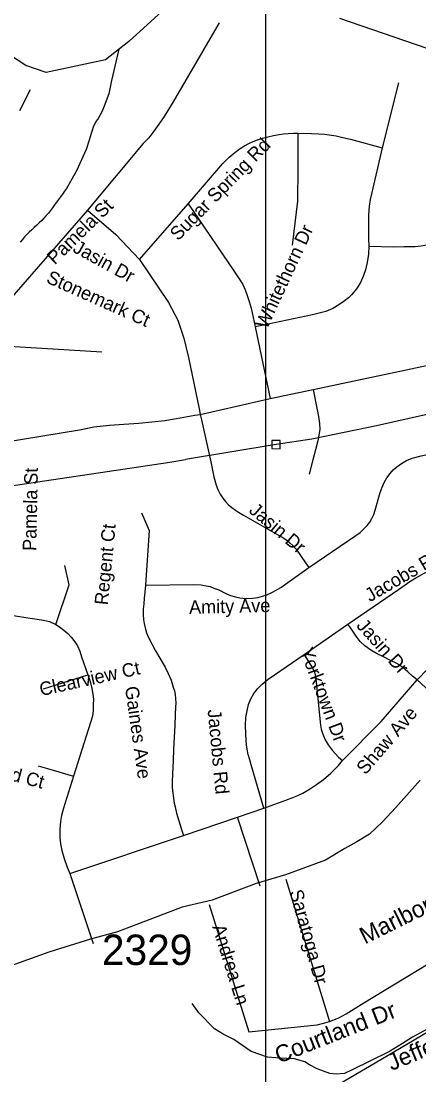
# Model space of a CAD drawing. Extents: x 1268485 to 1426702, y 514839 to 616766.
# Drawn here: x 1366843 to 1368777, y 550015 to 555136 of the extents above; entities that cross this region are included whole.
import ezdxf

# ---------------------------------------------------------------- set-up
doc = ezdxf.new("R2010")
doc.units = 0
for name, color, linetype in [('Old_Level_10', 7, 'Continuous'), ('Old_Level_32', 7, 'Continuous'), ('Old_Level_35', 7, 'Continuous'), ('Old_Level_56', 7, 'Continuous'), ('Old_Level_59', 7, 'Continuous'), ('Old_Level_62', 7, 'Continuous'), ('Old_Level_63', 7, 'Continuous'), ('Old_Level_8', 7, 'Continuous')]:
    doc.layers.add(name, color=color, linetype=linetype)

msp = doc.modelspace()

# ---------------------------------------------------------------- linework, layer by layer
at = {"layer": 'Old_Level_32'}
msp.add_lwpolyline([(1368783.27, 551447.732), (1368663.519, 551314.607), (1368599.652, 551245.382), (1368535.785, 551184.144), (1368474.578, 551146.869), (1368416.033, 551114.919), (1368322.893, 551059.006), (1368128.63, 550987.119), (1367984.928, 550944.518), (1367772.037, 550864.643), (1367625.731, 550829.734), (1367311.768, 550709.55), (1367180.722, 550674.04), (1366978.694, 550611.216), (1366601.938, 550477.375)], dxfattribs=at)
at = {"layer": 'Old_Level_35'}
for p, q in [((1368677.648, 554835.003), (1368597.472, 554520.248)), ((1366887.748, 554801.015), (1366835.665, 554699.771)), ((1367418.833, 553976.398), (1367655.771, 554247.272)), ((1367981.496, 553649.187), (1368053.264, 553302.136)), ((1368053.264, 553302.136), (1368263.34, 553345.863)), ((1367713.8, 553224.524), (1368053.264, 553302.136)), ((1368218.331, 552057.675), (1368430.97, 552204.748)), ((1366952.237, 551890.25), (1367167.747, 551958.327)), ((1368593.782, 551732.206), (1368767.666, 551934.49)), ((1369033.413, 551687.299), (1368767.666, 551934.49)), ((1368405.339, 551542.328), (1368593.782, 551732.206)), ((1366926.503, 551516.183), (1366971.409, 551503.522)), ((1366971.409, 551503.522), (1367097.414, 551466.356)), ((1367894.964, 551267.609), (1368022.609, 551311.644)), ((1367632.292, 551178.514), (1367894.964, 551267.609)), ((1368005.795, 550931.734), (1367894.964, 551267.609)), ((1367079.779, 550993.762), (1367632.292, 551178.514)), ((1367079.779, 550993.762), (1367194.404, 550653.324)), ((1368129.646, 550966.234), (1368341.773, 550274.952)), ((1367756.656, 550842.895), (1367949.713, 550224.202))]:
    msp.add_line(p, q, dxfattribs=at)
for points in [[(1367806.279, 555126.69), (1367581.644, 554743.806), (1367538.583, 554671.679), (1367513.26, 554635.026), (1367488.653, 554600.167), (1367464.662, 554567.871), (1367437.39, 554540.086), (1367166.004, 554216.514)], [(1367655.771, 554247.272), (1367823.503, 554442.994), (1367853.954, 554473.804), (1367882.456, 554497.18), (1367907.882, 554515.993), (1367928.798, 554529.168), (1367949.508, 554540.394), (1367970.423, 554551.006), (1367991.749, 554558.644), (1368016.15, 554567.308), (1368041.986, 554573.869), (1368069.873, 554580.021), (1368097.35, 554584.583), (1368118.778, 554587.146), (1368141.539, 554588.633), (1368164.915, 554591.196), (1368187.778, 554591.196)], [(1368187.778, 554591.196), (1368187.676, 554422.079), (1368187.163, 554260.19), (1368161.019, 554046.629)], [(1368187.778, 554591.196), (1368254.83, 554589.607), (1368289.894, 554588.12), (1368319.422, 554586.582), (1368340.132, 554583.558), (1368373.761, 554577.458), (1368407.287, 554569.819), (1368443.786, 554561.207), (1368597.472, 554520.248)], [(1368597.472, 554520.248), (1368547.235, 554303.2), (1368539.648, 554269.008), (1368535.034, 554235.738), (1368531.138, 554193.959), (1368532.163, 554078.976), (1368533.291, 554041.707)], [(1367166.004, 554216.514), (1366819.158, 553818.918), (1366769.741, 553759.146), (1366742.469, 553723.056), (1366725.962, 553695.169), (1366712.736, 553664.206), (1366703.201, 553636.371), (1366695.614, 553606.023), (1366690.591, 553583.826), (1366689.258, 553563.731)], [(1367166.004, 554216.514), (1367304.414, 554098.353), (1367418.833, 553976.398)], [(1367655.771, 554247.272), (1367680.89, 554210.67), (1367876.509, 553921.547), (1367906.549, 553877.768), (1367920.288, 553856.289), (1367932.283, 553829.735), (1367942.536, 553801.438), (1367951.968, 553773.141), (1367961.401, 553741.358), (1367981.496, 553649.187)], [(1368533.291, 554041.707), (1368531.138, 554002.184), (1368525.089, 553961.891), (1368516.477, 553927.545), (1368507.865, 553900.068), (1368492.486, 553865.773), (1368472.801, 553833.99), (1368448.707, 553805.692), (1368434.148, 553791.134), (1368413.541, 553774.832), (1368387.704, 553756.788), (1368358.587, 553739.615), (1368324.958, 553725.056), (1368259.034, 553707.575), (1368012.869, 553655.543), (1367981.496, 553649.187)], [(1368533.291, 554041.707), (1368653.964, 554038.478), (1368702.972, 554039.914), (1368738.343, 554040.99), (1368757.721, 554040.631), (1368773.612, 554042.067), (1368787.043, 554043.81), (1368815.135, 554049.038)], [(1367418.833, 553976.398), (1367560.216, 553767.399), (1367604.508, 553682.046), (1367634.65, 553594.951), (1367656.283, 553500.677), (1367709.084, 553250.873), (1367713.8, 553224.524)], [(1366689.258, 553563.731), (1366759.898, 553558.195), (1367235.722, 553528.001)], [(1368263.34, 553345.863), (1368638.38, 553424.808), (1369253.537, 553556.042), (1369425.883, 553589.517)], [(1368263.34, 553345.863), (1368280.462, 553254.051), (1368288.254, 553213.759), (1368292.663, 553179.463), (1368295.123, 553150.243), (1368290.92, 553123.638), (1368285.793, 553095.289), (1368274.515, 553052.434), (1368261.597, 553004.401), (1368242.732, 552933.196)], [(1366761.334, 553089.702), (1367127.762, 553149.372), (1367196.249, 553164.136), (1367272.631, 553171.671), (1367343.374, 553176.388), (1367415.86, 553182.078), (1367478.093, 553187.665), (1367541.249, 553195.252), (1367598.766, 553203.762), (1367687.349, 553220.679), (1367713.8, 553224.524)], [(1367713.8, 553224.524), (1367719.644, 553198.482), (1367766.089, 552993.328), (1367780.647, 552920.637), (1367791.208, 552881.062), (1367799.922, 552859.685), (1367810.995, 552836.668), (1367823.401, 552817.444), (1367836.729, 552800.374), (1367850.16, 552786.994), (1367867.795, 552772.077), (1367885.839, 552759.773), (1367900.09, 552749.982), (1367924.389, 552735.167), (1368094.275, 552637.357), (1368120.521, 552622.952), (1368136.003, 552612.238), (1368149.844, 552601.011), (1368163.787, 552587.12), (1368179.781, 552568.921), (1368225.713, 552503.048), (1368241.4, 552480.236)], [(1368241.4, 552480.236), (1368470.033, 552635.768), (1368490.845, 552651.249), (1368509.505, 552668.884), (1368524.474, 552684.929), (1368537.392, 552701.487), (1368547.03, 552718.609), (1368557.077, 552737.833), (1368564.049, 552758.696), (1368588.655, 552844.768), (1368597.78, 552871.424), (1368607.828, 552893.365), (1368621.258, 552916.331), (1368637.253, 552937.707), (1368651.709, 552954.265), (1368669.856, 552969.747), (1368691.284, 552985.228), (1368716.403, 552999.684), (1368743.162, 553011.423), (1368787.658, 553022.701), (1369026.852, 553074.836)], [(1367427.958, 552746.086), (1367465.482, 552660.631), (1367448.463, 552394.063)], [(1367011.907, 552203.928), (1367076.294, 552396.626), (1367055.993, 552490.898)], [(1367448.463, 552394.063), (1367682.222, 552398.625), (1367717.799, 552396.319), (1367742.2, 552392.115), (1367762.09, 552388.424), (1367780.545, 552380.632), (1367803.511, 552371.2), (1367837.96, 552354.488), (1367861.028, 552345.056), (1367885.634, 552337.776), (1367906.96, 552333.008), (1367937.41, 552330.445), (1367968.27, 552331.983), (1367993.286, 552335.111), (1368015.74, 552340.852), (1368037.783, 552348.182), (1368065.465, 552360.229), (1368105.758, 552383.708), (1368241.4, 552480.236)], [(1368430.97, 552204.748), (1368677.135, 552373.609), (1368737.113, 552416.362), (1368761.617, 552430.87), (1368779.969, 552440.302), (1368802.114, 552452.503), (1368828.874, 552463.627), (1368856.658, 552474.751), (1368927.709, 552500.331)], [(1368767.666, 551934.49), (1368819.339, 551988.623), (1368865.988, 552036.913), (1368885.468, 552056.957), (1368899.412, 552073.617), (1368914.996, 552091.919), (1368926.581, 552107.503), (1368938.269, 552126.368), (1368945.958, 552142.515), (1368954.981, 552161.944), (1368961.03, 552185.32), (1368966.669, 552211.925), (1368969.334, 552231.354), (1368969.334, 552255.294), (1368967.797, 552280.31), (1368963.285, 552305.326), (1368957.134, 552339.212), (1368933.245, 552473.623), (1368927.709, 552500.331)], [(1367448.463, 552394.063), (1367444.67, 552360.742), (1367441.389, 552331.163), (1367439.133, 552304.455), (1367437.288, 552277.644), (1367437.288, 552251.244), (1367438.21, 552227.663), (1367441.389, 552208.337), (1367446.515, 552187.063), (1367452.974, 552163.482), (1367462.612, 552139.952), (1367479.734, 552106.17), (1367497.368, 552075.668), (1367543.915, 551996.825), (1367558.884, 551965.197), (1367572.52, 551932.952)], [(1366694.897, 552264.675), (1366876.778, 552236.634), (1366921.787, 552230.072), (1366951.827, 552224.587), (1366980.842, 552218.026), (1367011.907, 552203.928)], [(1367011.907, 552203.928), (1367030.772, 552192.24), (1367050.97, 552176.298), (1367070.757, 552159.381), (1367086.649, 552142.362), (1367104.796, 552119.857), (1367116.791, 552100.172), (1367128.274, 552073.31), (1367137.604, 552045.935), (1367167.747, 551958.327)], [(1368767.666, 551934.49), (1368745.52, 551951.919), (1368722.144, 551973.604), (1368697.743, 551994.775), (1368668.831, 552014.204), (1368637.765, 552029.173), (1368603.829, 552045.833), (1368573.891, 552060.238), (1368542.724, 552078.078), (1368513.401, 552099.916), (1368491.05, 552120.831), (1368472.083, 552146.36), (1368444.914, 552185.833), (1368430.97, 552204.748)], [(1368022.609, 551311.644), (1367961.708, 551521.207), (1367954.327, 551546.275), (1367947.457, 551571.958), (1367941.716, 551598.204), (1367939.05, 551618.709), (1367936.59, 551642.085), (1367935.462, 551671.665), (1367933.924, 551712.213), (1367935.462, 551750.917), (1367941.203, 551784.648), (1367949.2, 551814.791), (1367959.966, 551841.601), (1367974.832, 551868.463), (1367993.081, 551892.351), (1368014.714, 551913.421), (1368043.832, 551937.925), (1368218.331, 552057.675)], [(1368218.331, 552057.675), (1368259.137, 551991.084), (1368266.723, 551976.73), (1368271.85, 551960.736), (1368275.848, 551939.103), (1368297.584, 551713.854), (1368300.967, 551694.476), (1368306.093, 551679.712), (1368312.348, 551661.975), (1368321.472, 551643.213), (1368335.723, 551618.709), (1368355.716, 551593.078), (1368385.961, 551559.399), (1368405.339, 551542.328)], [(1367167.747, 551958.327), (1367179.127, 551926.083), (1367187.842, 551893.018), (1367192.251, 551864.772), (1367195.019, 551840.063), (1367194.301, 551814.176), (1367192.968, 551786.289), (1367189.892, 551758.452), (1367149.292, 551630.141), (1367097.414, 551466.356)], [(1367572.52, 551932.952), (1367583.08, 551899.272), (1367588.411, 551881.689), (1367591.589, 551863.644), (1367594.358, 551844.677), (1367595.28, 551821.608), (1367593.845, 551803.103), (1367592.512, 551766.604), (1367590.667, 551713.085), (1367584.618, 551597.538), (1367582.362, 551541.61), (1367578.671, 551477.89), (1367577.236, 551439.084), (1367578.159, 551409.044), (1367580.004, 551385.514), (1367583.797, 551359.626), (1367587.899, 551335.122), (1367591.589, 551317.129), (1367598.971, 551287.499), (1367610.044, 551249.616), (1367623.475, 551207.119), (1367632.292, 551178.514)], [(1368022.609, 551311.644), (1368130.364, 551349.323), (1368163.172, 551362.394), (1368188.291, 551372.237), (1368213, 551383.874), (1368244.373, 551403.2), (1368279.027, 551425.705), (1368312.655, 551449.952), (1368348.949, 551480.864), (1368386.269, 551519.054), (1368405.339, 551542.328)], [(1367097.414, 551466.356), (1367066.349, 551363.42), (1367049.227, 551311.234), (1367039.897, 551275.862), (1367034.36, 551245.566), (1367032.412, 551209.272), (1367032.412, 551166.416), (1367035.078, 551138.17), (1367041.537, 551105.208), (1367052.61, 551066.812), (1367068.091, 551024.674), (1367079.779, 550993.762)], [(1368341.773, 550274.952), (1368387.909, 550291.664), (1368423.383, 550311.041), (1368509.3, 550364.458), (1368821.082, 550553.874), (1368868.244, 550580.07), (1368908.024, 550596.32), (1368948.829, 550609.853), (1368998.144, 550622.413), (1369213.756, 550658.04)], [(1367949.713, 550224.202), (1368282.615, 550258.189), (1368319.217, 550267.621), (1368341.773, 550274.952)]]:
    msp.add_lwpolyline(points, dxfattribs=at)
at = {"layer": 'Old_Level_56'}
for points in [[(1369452.33, 553359.9), (1369155.381, 553299.486), (1368570.278, 553169.597), (1368256.804, 553104.073), (1368082.184, 553077.575), (1367642.825, 553004.975)], [(1368061.78, 553057.976), (1368101.783, 553057.169), (1368102.588, 553097.174), (1368062.585, 553097.979), (1368061.78, 553057.976)], [(1362423.365, 552198.633), (1362545.691, 552211.977), (1362885.11, 552264.569), (1363364.854, 552339.947), (1363447.301, 552350.293), (1363649.952, 552377.826), (1364208.183, 552465.631), (1364625.565, 552524.456), (1365153.553, 552600.865), (1365257.797, 552610.57), (1365306.158, 552617.4), (1365372.444, 552630.071), (1365577.215, 552663.565), (1365649.579, 552679.916), (1365689.703, 552685.111), (1365821.511, 552696.449), (1366043.384, 552750.866), (1366110.91, 552774.495), (1366401.939, 552818.46), (1366957.873, 552900.913), (1367566.213, 552992.316), (1367642.825, 553004.975)], [(1367705.639, 549569.849), (1368590.721, 550089.682), (1369147.799, 550418.225), (1370081.731, 550969.09), (1371018.801, 551522.383), (1371027.825, 551527.711), (1371876.467, 552016.462), (1372135.462, 552159.116), (1372787.554, 552535.769)]]:
    msp.add_lwpolyline(points, dxfattribs=at)
at = {"layer": 'Old_Level_59'}
for points in [[(1367653.97, 555298.23), (1367366.992, 555036.438), (1367252.924, 554947.978), (1366964.9, 554885.2), (1366866.833, 554920.356), (1366627.591, 555075.527)], [(1368816.73, 555001.745), (1368391.824, 555147.275)]]:
    msp.add_lwpolyline(points, dxfattribs=at)
at = {"layer": 'Old_Level_62'}
for points in [[(1367317.807, 554998.295), (1367283.089, 554846.024), (1367279.5, 554830.492), (1367276.117, 554814.498), (1367273.554, 554798.196), (1367269.965, 554782.253), (1367246.589, 554721.507), (1367240.335, 554706.384), (1367233.569, 554691.364), (1367226.084, 554676.703), (1367217.267, 554662.81), (1367207.834, 554649.226), (1367199.632, 554635.128), (1367193.378, 554620.057), (1367188.047, 554604.524), (1367183.228, 554588.735), (1367178.922, 554572.792), (1367174.821, 554556.952), (1367159.852, 554511.943), (1367112.28, 554407.213), (1367104.591, 554392.859), (1367063.683, 554321.911), (1367054.661, 554308.275), (1367045.331, 554294.793), (1367035.796, 554281.413), (1367026.056, 554268.187), (1367016.316, 554255.013), (1367006.371, 554241.941), (1366996.323, 554228.869), (1366986.276, 554215.899), (1366976.126, 554202.981), (1366965.668, 554190.37), (1366954.8, 554178.016), (1366943.625, 554166.071), (1366931.937, 554154.589), (1366919.531, 554143.772), (1366907.023, 554133.058), (1366895.028, 554121.934), (1366883.442, 554110.297), (1366871.959, 554098.558), (1366860.784, 554086.563), (1366849.711, 554074.413), (1366838.946, 554062.059)], [(1368815.955, 550237.274), (1368745.11, 550198.468), (1368696.41, 550167.453), (1368633.664, 550129.314), (1368538.52, 550081.178), (1368455.576, 550040.988), (1368415.181, 550021.303), (1368375.093, 550018.022), (1368343.208, 550021.098), (1368281.59, 550044.525), (1368244.065, 550063.339), (1368222.33, 550077.692), (1368170.554, 550092.712), (1368100.529, 550095.737), (1368040.654, 550101.068), (1367961.196, 550128.904), (1367876.407, 550186.421), (1367824.939, 550212.104), (1367783.416, 550239.171), (1367707.034, 550316.219), (1367674.02, 550361.177)]]:
    msp.add_lwpolyline(points, dxfattribs=at)
at = {"layer": 'Old_Level_63'}
msp.add_lwpolyline([(1305516.95, 558564.883), (1305516.95, 529802.059), (1368033.021, 529802.059), (1368033.021, 573241.255), (1305516.95, 573241.255), (1305516.95, 558564.883)], dxfattribs=at)

# ---------------------------------------------------------------- texts
at = {"layer": 'Old_Level_10'}
for s, height, rotation, p in [('Sugar Spring Rd', 65.61666, 45.548856, (1367606.497, 554064.872)), ('Pamela St', 65.6167, 44.470822, (1367007.473, 553948.564)), ('Whitethorn Dr', 65.61666, 65.099525, (1368038.141, 553635.313)), ('Jasin Dr', 65.6167, 331.189386, (1367090.164, 554016.797)), ('Stonemark Ct', 65.61666, 335.953067, (1366961.38, 553866.62)), ('Pamela St', 65.6167, 88.775481, (1366916.666, 552560.429)), ('Jasin Dr', 65.6167, 319.806053, (1367945.755, 552751.03)), ('Regent Ct', 65.6167, 84.413172, (1367265.098, 552295.714)), ('Jacobs Rd', 65.6167, 30.142364, (1368538.3, 552311.045)), ('Amity Ave', 65.6167, 1.3154, (1367660.41, 552255.095)), ('Jasin Dr', 65.6167, 311.933069, (1368469.201, 552195.377)), ('Yorktown Dr', 65.61666, 290.644897, (1368197.393, 552076.67)), ('Clearview Ct', 65.61666, 12.478042, (1366940.761, 551855.015)), ('Gaines Ave', 65.6167, 278.094625, (1367348.091, 551898.934)), ('Jacobs Rd', 65.6167, 275.462264, (1367749.626, 551788.623)), ('Shaw Ave', 65.6167, 49.416036, (1368516.439, 551469.536)), ('Placid Ct', 65.6167, 345.074817, (1366606.344, 551495.475)), ('Marlborough Cir', 82.02083, 26.363672, (1368513.807, 550648.094)), ('Saratoga Dr', 65.61666, 285.595647, (1368146.714, 550905.363)), ('Andrea Ln', 65.6167, 287.442908, (1367771.582, 550734.889)), ('Courtland Dr', 82.02083, 21.578211, (1368095.989, 550069.09)), ('Jefferson Ave', 82.02083, 22.305572, (1368643.214, 550033.659))]:
    msp.add_text(s, height=height, rotation=rotation, dxfattribs=at).set_placement(p)
at = {"layer": 'Old_Level_8'}
msp.add_text('2329', height=147.6375, dxfattribs=at).set_placement((1367236.294, 550549.049))

doc.saveas('drawing.dxf')
